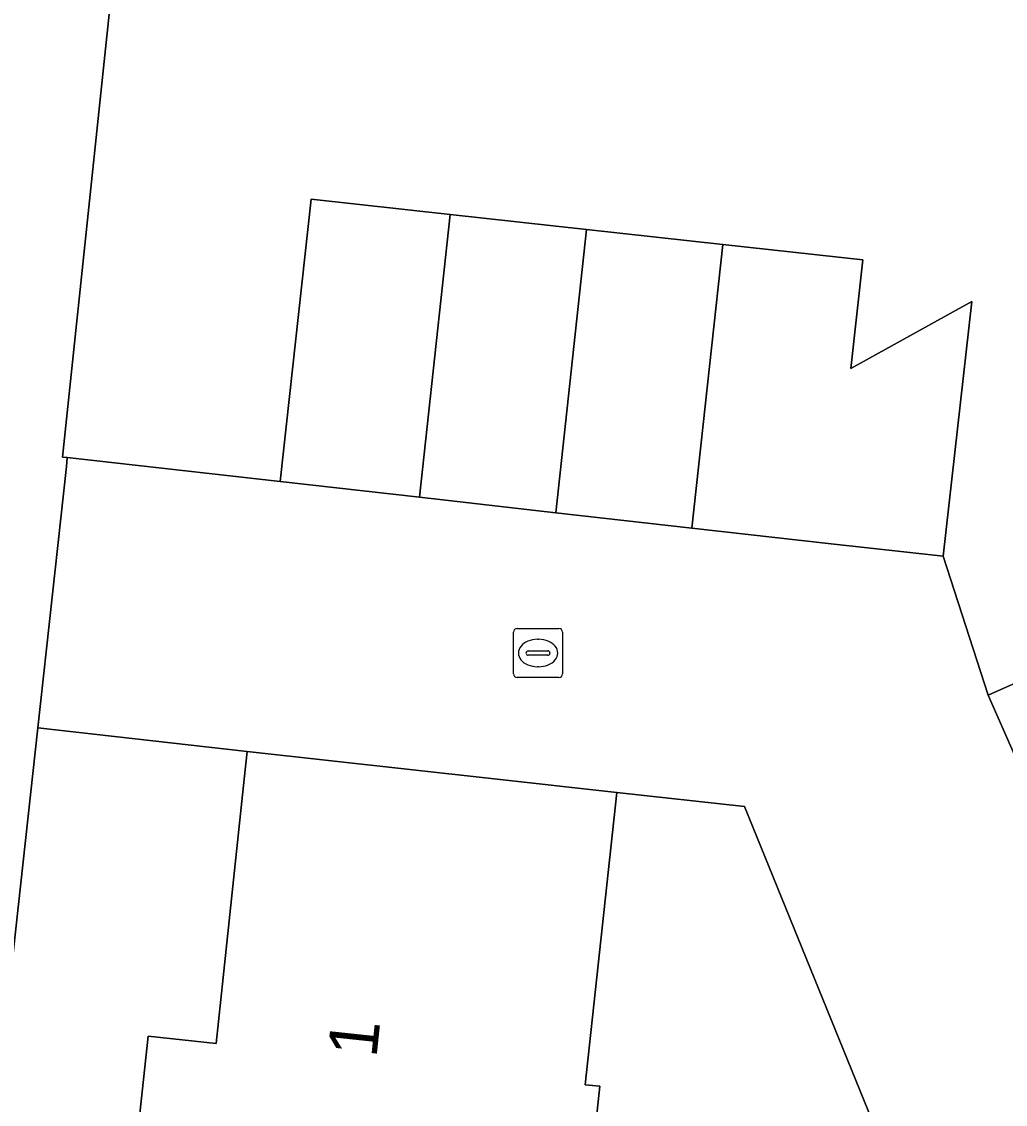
# Model space of a CAD drawing. Extents: x 160455 to 162082, y 388339 to 389736.
# Drawn here: x 161344.9 to 161364.95, y 388573.93 to 388596.01 of the extents above; entities that cross this region are included whole.
import ezdxf

# ---------------------------------------------------------------- set-up
doc = ezdxf.new("R2010")
doc.units = 0
for name, color, linetype in [('IMGEO_Erf', 7, 'Continuous'), ('IMGEO_Kolk', 7, 'Continuous'), ('IMGEO_Muur', 7, 'Continuous'), ('IMGEO_Pand', 7, 'Continuous'), ('IMGEO_Pand_nummerreeks', 7, 'Continuous'), ('IMGEO_Rijbaan_lokaal_open', 7, 'Continuous'), ('IMGEO_Voetpad_open', 7, 'Continuous')]:
    doc.layers.add(name, color=color, linetype=linetype)

msp = doc.modelspace()

# ---------------------------------------------------------------- linework, layer by layer
at = {"layer": 'IMGEO_Erf'}
for points in [[(161346.938, 388598.627), (161345.726, 388587.132), (161345.827, 388587.124), (161350.168, 388586.633), (161350.8, 388592.391), (161353.633, 388592.08), (161356.416, 388591.775), (161359.19, 388591.471), (161362.05, 388591.157), (161361.804, 388588.942), (161364.269, 388590.304), (161363.688, 388585.109), (161364.6, 388582.276), (161369.639, 388584.52)], [(161346.876, 388569.765), (161347.477, 388575.321), (161348.864, 388575.174), (161349.007, 388576.52), (161349.436, 388580.56), (161349.497, 388581.13), (161345.223, 388581.606), (161339.508, 388529.436)], [(161364.93, 388566.979), (161359.633, 388580.002), (161357.03, 388580.291), (161356.389, 388574.329), (161356.688, 388574.297), (161356.092, 388568.752)]]:
    msp.add_lwpolyline(points, dxfattribs=at)
at = {"layer": 'IMGEO_Kolk'}
for p, q in [((161354.925, 388582.709), (161354.925, 388583.561)), ((161355, 388583.635), (161355.852, 388583.635)), ((161355.926, 388583.561), (161355.926, 388582.709)), ((161355.413, 388583.415), (161355.438, 388583.415)), ((161355.184, 388583.129), (161355.184, 388583.141)), ((161355.622, 388583.092), (161355.224, 388583.092)), ((161355.227, 388583.178), (161355.625, 388583.178)), ((161355.668, 388583.141), (161355.668, 388583.129)), ((161355.436, 388582.855), (161355.411, 388582.855)), ((161355.852, 388582.635), (161355, 388582.635))]:
    msp.add_line(p, q, dxfattribs=at)
for points in [[(161354.925, 388582.709), (161354.925, 388583.561)], [(161355, 388583.635), (161355.852, 388583.635)], [(161355.926, 388583.561), (161355.926, 388582.709)], [(161355.852, 388582.635), (161355, 388582.635)]]:
    msp.add_lwpolyline(points, dxfattribs=at)
for centre, radius, start, end in [((161355.002, 388583.559), 0.0765, 91.552, 178.448), ((161355.002, 388583.559), 0.0765, 91.552, 178.448), ((161355.85, 388583.559), 0.0765, 1.552, 88.448), ((161355.85, 388583.559), 0.0765, 1.552, 88.448), ((161355.224, 388583.138), 0.0403, 85.8775, 175.7526), ((161355.221, 388583.128), 0.0366, 178.938, 274.7102), ((161355.625, 388583.135), 0.043, 264.8664, 352.4533), ((161355.629, 388583.14), 0.0386, 1.7309, 96.639), ((161355.002, 388582.711), 0.0765, 181.552, 268.448), ((161355.002, 388582.711), 0.0765, 181.552, 268.448), ((161355.85, 388582.711), 0.0765, 271.552, 358.448), ((161355.85, 388582.711), 0.0765, 271.552, 358.448)]:
    msp.add_arc(centre, radius, start, end, dxfattribs=at)
for centre, major_axis, ratio, start_param, end_param in [((161355.412, 388583.135), (-0.387, 0.002), 0.722429, 4.712389, 7.853982), ((161355.437, 388583.135), (-0.39, 0.002), 0.717154, 1.570796, 4.712389)]:
    msp.add_ellipse(centre, major_axis=major_axis, ratio=ratio, start_param=start_param, end_param=end_param, dxfattribs=at)
at = {"layer": 'IMGEO_Muur'}
msp.add_lwpolyline([(161346.938, 388598.627), (161345.726, 388587.132), (161345.827, 388587.124)], dxfattribs=at)
at = {"layer": 'IMGEO_Pand'}
for points in [[(161353.009, 388586.311), (161353.633, 388592.08), (161350.8, 388592.391), (161350.168, 388586.633)], [(161355.791, 388585.996), (161356.416, 388591.775), (161353.633, 388592.08), (161353.009, 388586.311)], [(161355.791, 388585.996), (161358.563, 388585.683), (161359.19, 388591.471), (161356.416, 388591.775)], [(161358.563, 388585.683), (161361.405, 388585.361), (161363.688, 388585.109), (161364.269, 388590.304), (161361.804, 388588.942), (161362.05, 388591.157), (161359.19, 388591.471)], [(161370.935, 388581.592), (161369.639, 388584.52), (161364.6, 388582.276), (161365.847, 388579.456)], [(161356.092, 388568.752), (161356.688, 388574.297), (161356.389, 388574.329), (161357.03, 388580.291), (161354.467, 388580.576), (161349.497, 388581.13), (161349.436, 388580.56), (161349.007, 388576.52), (161348.864, 388575.174), (161347.477, 388575.321), (161346.876, 388569.765)]]:
    msp.add_lwpolyline(points, close=True, dxfattribs=at)
at = {"layer": 'IMGEO_Rijbaan_lokaal_open'}
msp.add_lwpolyline([(161365.847, 388579.456), (161364.6, 388582.276), (161363.688, 388585.109), (161361.405, 388585.361), (161358.563, 388585.683), (161355.791, 388585.996), (161353.009, 388586.311), (161350.168, 388586.633), (161345.827, 388587.124), (161345.807, 388586.938), (161345.223, 388581.606), (161349.497, 388581.13), (161354.467, 388580.576), (161357.03, 388580.291), (161359.633, 388580.002), (161364.93, 388566.979), (161366.128, 388564.034)], dxfattribs=at)
at = {"layer": 'IMGEO_Voetpad_open'}
for points in [[(161345.223, 388581.606), (161345.807, 388586.938), (161345.827, 388587.124), (161345.726, 388587.132), (161346.938, 388598.627)], [(161336.89, 388505.546), (161338.103, 388516.612), (161339.508, 388529.436), (161345.223, 388581.606)]]:
    msp.add_lwpolyline(points, dxfattribs=at)

# ---------------------------------------------------------------- texts
at = {"layer": 'IMGEO_Pand_nummerreeks'}
msp.add_text('1', height=1, rotation=83.9334, dxfattribs=at).set_placement((161352.129, 388574.863))

doc.saveas('drawing.dxf')
